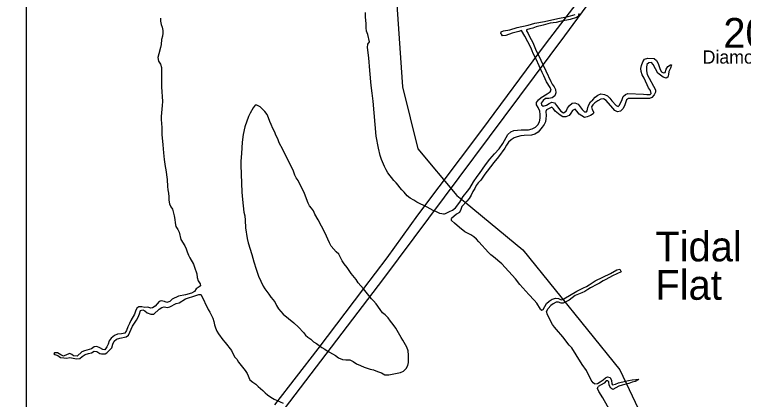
# Model space of a CAD drawing. Extents: x 1945482 to 2853149, y 66427 to 1015778.
# Drawn here: x 2313069 to 2316679, y 201645 to 203552 of the extents above; entities that cross this region are included whole.
import ezdxf

# ---------------------------------------------------------------- set-up
doc = ezdxf.new("R2010")
doc.units = 0
for name, color, linetype in [('Old_Level_11', 7, 'Continuous'), ('Old_Level_21', 7, 'Continuous'), ('Old_Level_27', 7, 'Continuous'), ('Old_Level_50', 7, 'Continuous'), ('Old_Level_60', 7, 'Continuous'), ('Old_Level_61', 7, 'Continuous'), ('Old_Level_63', 7, 'Continuous'), ('Old_Level_8', 7, 'Continuous')]:
    doc.layers.add(name, color=color, linetype=linetype)

msp = doc.modelspace()

# ---------------------------------------------------------------- linework, layer by layer
at = {"layer": 'Old_Level_27'}
for points in [[(2317046.2, 205238.3), (2316800.5, 204841.3), (2316715.3, 204711.5), (2316566.1, 204489.3), (2316483.4, 204369.4), (2316393.2, 204245.9), (2316223.3, 204009.5), (2316195.9, 203975.1), (2316067, 203811.8), (2315922.6, 203622.5), (2315792.5, 203447.7), (2314896.6, 202244.9), (2313605.1, 200548.6), (2313389.1, 200260.2), (2313200.1, 200011), (2312818.5, 199504.7), (2312681.5, 199332.8), (2312497.2, 199086.7), (2312406.4, 198973.1), (2312175.3, 198673.3), (2311738.4, 198083.7), (2311608.6, 197906.3)], [(2316963.2, 205247.5), (2316785.5, 204967.2), (2316736.9, 204886.3), (2316606.4, 204696.6), (2316544.9, 204595.4), (2316348.2, 204295.3), (2316182.8, 204047.4), (2316028.2, 203838.8), (2315697.4, 203405.6), (2315382.1, 202979.7), (2315065.7, 202557.3), (2314912.9, 202346.8), (2314798, 202193.9), (2314571.2, 201895.6), (2314357.6, 201617.1)]]:
    msp.add_lwpolyline(points, dxfattribs=at)
at = {"layer": 'Old_Level_50'}
for points in [[(2316431.4, 207315.2), (2316373.9, 207096.7), (2316104.9, 206712.3), (2315835.9, 206385.5), (2315605.3, 206116.3), (2315374.7, 205578.1), (2315182.6, 205039.8), (2314990.4, 204251.7), (2314952, 203771.1), (2314990.4, 203194.4), (2315067.3, 202886.8), (2315259.4, 202656.1), (2315300.7, 202622.1)], [(2315300.7, 202622.1), (2315586.1, 202387), (2316066.5, 201791.1), (2316450.8, 200983.7), (2316604.5, 200522.3), (2316643, 199926.4), (2316527.7, 199561.1), (2315663, 198811.4), (2314817.5, 198157.8), (2314663.7, 198023.3), (2314452.4, 197619.6), (2314394.7, 197312), (2314529.2, 197177.4), (2314779, 197004.4), (2316258.6, 197004.4), (2316263.5, 196926.1)]]:
    msp.add_lwpolyline(points, dxfattribs=at)
at = {"layer": 'Old_Level_60'}
for points in [[(2315195.5, 202563.2), (2315176.5, 202565.9), (2315159.5, 202574.5), (2315142, 202581.2), (2315112.5, 202597.7), (2315061.5, 202622), (2315046.5, 202633), (2315029.2, 202642.1), (2315013.7, 202653.9), (2314999.2, 202671.6), (2314988, 202683), (2314978, 202694.8), (2314969, 202707), (2314958.7, 202718.8), (2314947.5, 202730.1), (2314918.7, 202768.1), (2314909.7, 202783.6), (2314901.7, 202799.8), (2314887.5, 202834.7), (2314881, 202853.4), (2314871.5, 202890.7), (2314860.5, 202948.9), (2314845.7, 203122.9), (2314840, 203162.8), (2314835.7, 203201.5), (2314828.5, 203274.8), (2314824.2, 203337.7), (2314817.2, 203389.2), (2314819, 203405.7), (2314826.7, 203417.7), (2314819, 203454.3), (2314813, 203469.9), (2314810.7, 203487), (2314810.2, 203507), (2314807.2, 203542), (2314807, 203562.6)], [(2313792.5, 203535.2), (2313792.5, 203519.5), (2313795.2, 203504), (2313800.2, 203489.4), (2313803.2, 203473.4), (2313804.5, 203460.1), (2313802, 203445.2), (2313796.7, 203429.4), (2313796, 203404.6), (2313792.7, 203388.5), (2313784, 203358), (2313779.5, 203339.3), (2313783, 203320.7), (2313792.2, 203305.9), (2313796.5, 203290.1), (2313797.5, 203228.6), (2313797, 203194.5), (2313801.7, 203121.2), (2313801.2, 203101.7), (2313795.2, 203047.3), (2313795, 203032.2), (2313798.5, 202993.2), (2313799, 202958.7), (2313804, 202905.9), (2313806.7, 202866.7), (2313810.2, 202833.4), (2313815.2, 202799.2), (2313818.5, 202783.1), (2313825.2, 202735.6), (2313826.7, 202699.7), (2313828.2, 202684.2), (2313832, 202666.9), (2313834, 202648.5), (2313834, 202633), (2313837.5, 202614.8), (2313842.7, 202599.7), (2313851.7, 202587), (2313860.2, 202554.7), (2313863.7, 202535.9), (2313864.2, 202519.4), (2313868, 202502.5), (2313878, 202487.5), (2313885.2, 202473.6), (2313893, 202438), (2313912, 202405.8), (2313919.7, 202390.9), (2313923.7, 202376.4), (2313930.5, 202359.9), (2313937.7, 202346.2), (2313956, 202315.4), (2313960.2, 202300.7), (2313972, 202266.7)], [(2315480.5, 203454.8), (2315478.5, 203457.9), (2315478.7, 203466.6), (2315490.7, 203471.5), (2315522.2, 203477.3), (2315559, 203488.1), (2315612.5, 203499.4), (2315645.7, 203509.1), (2315693.5, 203517.7), (2315759.5, 203532.6), (2315810.5, 203542.8), (2315845.2, 203552.7)], [(2315864, 203557.1), (2315860.5, 203542.9), (2315852.7, 203538.3), (2315820.7, 203528.1), (2315769.5, 203518.1), (2315752.2, 203513.8), (2315722, 203509.3), (2315688, 203499.9), (2315653.5, 203491.6), (2315636.7, 203485.5), (2315621.7, 203482), (2315605.2, 203476.7), (2315605.2, 203472.2), (2315612.7, 203459.1), (2315620, 203443.2), (2315627.5, 203429.2), (2315637, 203414.7), (2315643.7, 203398.2), (2315649, 203381.4), (2315676.5, 203325.8), (2315724.7, 203220.6), (2315732.5, 203207.3), (2315742, 203194.4), (2315748.2, 203180.5), (2315751, 203165.3), (2315745, 203149.8), (2315731.5, 203140), (2315715.2, 203137.2), (2315699, 203136.1), (2315687.5, 203126.2), (2315677.5, 203113.8), (2315679.2, 203105.7), (2315688, 203097.9), (2315704.2, 203103.2), (2315717.2, 203112), (2315730.5, 203118.8), (2315744.2, 203114.3), (2315753, 203102), (2315775.7, 203074.4), (2315788.5, 203065.9), (2315801.5, 203073.8), (2315807.7, 203087.7), (2315817.5, 203101), (2315830.5, 203113), (2315845, 203115.2), (2315861.2, 203108.3), (2315871, 203095.6), (2315880.2, 203081.8), (2315892, 203069.7), (2315901.7, 203070.4), (2315905.7, 203075.5), (2315909.2, 203091.1), (2315914.2, 203105.6), (2315921.7, 203119.6), (2315933.7, 203130.5), (2315944.5, 203143.2), (2315957.5, 203153.5), (2315973.2, 203159.3), (2315991.7, 203156.8), (2316005.7, 203149.4)], [(2315195.5, 202563.2), (2315207, 202567.4), (2315223, 202576.1), (2315238.5, 202583), (2315253.2, 202594.7), (2315274.2, 202622.1), (2315291, 202650.1), (2315313, 202676.6), (2315324, 202691.4), (2315341.7, 202722.9), (2315361, 202750.2), (2315372.5, 202764.7), (2315402, 202807), (2315423, 202834.9), (2315446.7, 202862.2), (2315469.2, 202886.2), (2315487.5, 202913.6), (2315513.2, 202957.3), (2315527.5, 202971.2), (2315542, 202977.9), (2315578.7, 202980.3), (2315615, 202981.3), (2315632.5, 202986.7), (2315650.2, 202994.1), (2315660.7, 203006.1), (2315668.7, 203021), (2315672.2, 203038.1), (2315672, 203056.6), (2315671, 203074.1), (2315662.7, 203091.3), (2315654.5, 203105.4), (2315654.5, 203116.6), (2315664.2, 203129.7), (2315677, 203141.6), (2315706.7, 203158.9), (2315721.5, 203169.1), (2315726.5, 203177.3), (2315722.2, 203190.5), (2315704.7, 203219.5), (2315698, 203234.1), (2315690.2, 203248.4), (2315683, 203265.7), (2315652.5, 203330.8), (2315637.7, 203358.7), (2315633.2, 203373.2), (2315626.2, 203389.4), (2315597.5, 203445.9), (2315580.5, 203473.6), (2315566.2, 203468.5), (2315534, 203459.9), (2315502.5, 203449.3), (2315485.5, 203447.5), (2315480.5, 203454.8)], [(2316005.7, 203149.4), (2316017.5, 203138), (2316027.7, 203124.1), (2316048.7, 203101.6), (2316058.7, 203096.2), (2316066, 203102.6), (2316078.5, 203131.8), (2316083.7, 203146.4), (2316096, 203156.6), (2316107.2, 203161.2), (2316184, 203157.8), (2316201, 203155.5), (2316217.5, 203155.5), (2316223, 203161.2), (2316219.2, 203176), (2316208.5, 203189.4), (2316187.2, 203236.8), (2316178, 203254), (2316173.5, 203269.8), (2316171.7, 203284.7), (2316175.2, 203300), (2316180.7, 203317.6), (2316189.5, 203331.5), (2316206, 203336.4), (2316238, 203334.9), (2316249.5, 203324.4), (2316257.5, 203310), (2316266.7, 203280.8), (2316273.5, 203268.6), (2316284.2, 203264.1), (2316291.5, 203266), (2316296.7, 203281.6), (2316304.7, 203294.7), (2316317.5, 203304.1), (2316323.7, 203303), (2316318, 203286.7), (2316309.7, 203270.9), (2316309, 203255), (2316305.5, 203241.5), (2316297.2, 203236.9), (2316281.5, 203241.5), (2316256, 203261.6), (2316232.2, 203305.2), (2316223.7, 203314.6), (2316211, 203313.6), (2316201.7, 203305.6), (2316198.5, 203290.5), (2316198.5, 203273.2), (2316202.5, 203255.9), (2316244.5, 203180.1), (2316244.2, 203167.3), (2316237, 203154.1), (2316225.2, 203141.2), (2316214, 203136.6), (2316157.2, 203137), (2316110.5, 203135.8), (2316100.2, 203129.9), (2316090.2, 203099.8), (2316081.7, 203084.6), (2316070.7, 203073.9), (2316055.5, 203070.1), (2316042, 203076.5), (2316032.7, 203088.8), (2316000, 203126.5), (2315986.2, 203134.4), (2315972.5, 203132.6), (2315957.5, 203124.4), (2315944, 203115.6), (2315932.7, 203105.7), (2315927.2, 203095.9), (2315931, 203081.7), (2315937.7, 203067.5), (2315935.5, 203059.6), (2315921.2, 203051.5), (2315905.2, 203045.5), (2315893, 203042.6), (2315878.7, 203049.7), (2315865, 203058.7), (2315855, 203074.2), (2315845.5, 203083.1), (2315832.5, 203077.2), (2315824.5, 203064), (2315815.5, 203051.3), (2315800.5, 203045.7), (2315784.5, 203045.9), (2315771, 203053.8), (2315746.2, 203073), (2315738.5, 203085.8), (2315731.2, 203092.9), (2315717, 203087.4), (2315703.7, 203080.6), (2315701.2, 203071.7), (2315702, 203052.9), (2315701.5, 203036.4), (2315698.7, 203021.2), (2315692.5, 203007.1), (2315683, 202993.7), (2315662, 202968.7), (2315645.7, 202959.2), (2315630, 202955.4)], [(2315630, 202955.4), (2315593.5, 202952.9), (2315576.2, 202950.6), (2315559.5, 202946.9), (2315544.2, 202940.7), (2315528.2, 202932), (2315516.5, 202919.3), (2315506.5, 202905.6), (2315497, 202889.7), (2315466.7, 202846.4), (2315443.7, 202818.8), (2315410, 202776.3), (2315399.2, 202761.4), (2315379, 202730.8), (2315365.7, 202717.7), (2315356, 202704.3), (2315349, 202690.8), (2315339.2, 202674.6), (2315330.2, 202656.7), (2315320.5, 202641.1), (2315309.5, 202627.4), (2315284.7, 202601.1), (2315280, 202586.7), (2315273.5, 202570.8), (2315259, 202562.3), (2315233.5, 202541.5)], [(2315675, 202091.7), (2315655.5, 202121.6), (2315643.5, 202136.2), (2315616.7, 202164.8), (2315572.7, 202213.8), (2315550.5, 202242.3), (2315482.5, 202317.3), (2315441.5, 202352.3), (2315428.5, 202362.2), (2315417.2, 202373), (2315369.5, 202425.8), (2315356.7, 202438.8), (2315343.7, 202450.6), (2315329.2, 202460.1), (2315299, 202475.9), (2315272.5, 202496.2), (2315248, 202519.2), (2315233.7, 202530.9), (2315233.5, 202536.6), (2315233.5, 202541.5)], [(2313972, 202266.7), (2313973.7, 202249.6), (2313979, 202232.1), (2313988.2, 202218.4), (2313990.2, 202207.9), (2313984, 202202.7), (2313969, 202193.2), (2313961.2, 202179.1), (2313945.7, 202172), (2313916, 202163.5), (2313881.5, 202157.1), (2313850.2, 202140.9), (2313838, 202130.8), (2313823, 202124.5), (2313812.7, 202129.3), (2313795.5, 202132.8), (2313785.2, 202130.8), (2313765.7, 202107.6), (2313753, 202098.2), (2313744, 202096.4), (2313729.7, 202102), (2313714, 202100.8), (2313699, 202103.8), (2313685.2, 202104.1), (2313674.2, 202096.3), (2313667.7, 202082.5), (2313663, 202067.2), (2313645.2, 202036.4), (2313638.7, 202021.3), (2313629.7, 202004.1), (2313623.2, 201986.5), (2313615.7, 201973), (2313599, 201969.2), (2313580, 201968.6), (2313564.2, 201960.9), (2313548.7, 201948.4), (2313538.2, 201935.2), (2313533.7, 201919.2), (2313526, 201904.6), (2313515.7, 201890.3), (2313506.5, 201892.3), (2313491.7, 201901), (2313476.5, 201906.6), (2313464.5, 201904.8), (2313450, 201895.8), (2313416.5, 201886.2), (2313403.2, 201879.8), (2313379, 201859.9), (2313361.7, 201860), (2313353.5, 201866.8), (2313343.5, 201872.2), (2313329.2, 201867.6), (2313312.2, 201859.8), (2313298, 201865.9), (2313282.5, 201875.8), (2313266.5, 201875.7), (2313264.5, 201870.4), (2313268.7, 201866.9), (2313283.2, 201862.8), (2313297, 201852.6), (2313312.7, 201850.5), (2313328.5, 201850), (2313343.5, 201852.9), (2313377, 201845.3), (2313392.2, 201847), (2313405, 201858), (2313418.5, 201867.7), (2313435, 201872.2), (2313451, 201875.2), (2313464, 201883.8), (2313477.2, 201882.9), (2313491, 201871.8), (2313500, 201870.2), (2313517.7, 201870.2), (2313526, 201874.9), (2313538.5, 201887.3), (2313550.5, 201901), (2313556, 201918.2), (2313562.5, 201933.3), (2313574.5, 201942.8), (2313590, 201947.7), (2313622, 201955.2), (2313633, 201962.8), (2313653.5, 202007.7), (2313673.5, 202036.9), (2313682, 202053.1), (2313688.5, 202068.9), (2313692.5, 202086), (2313705.2, 202088.4), (2313715, 202084), (2313726.5, 202073.2), (2313744, 202067.9), (2313760, 202068), (2313785, 202092.4), (2313798, 202100.6), (2313810.7, 202104), (2313826.2, 202100.3)], [(2316073.2, 202277.6), (2316030.7, 202257.3), (2315998, 202238.6), (2315984.5, 202231.9), (2315967, 202221.5), (2315952.5, 202214.9), (2315922, 202198.1), (2315909.2, 202190.3), (2315893.7, 202179.5), (2315878.5, 202172.8), (2315861.7, 202167.2), (2315845.5, 202159.3), (2315815.7, 202137.3), (2315802.7, 202129.5), (2315787, 202121.5), (2315776.7, 202121.1), (2315762.7, 202127.1), (2315752.2, 202127.6), (2315737, 202119.1), (2315725, 202109.7), (2315712.7, 202095.2)], [(2315855, 202180.5), (2315887, 202198), (2315901.5, 202204.7), (2315915, 202212.5), (2315944.7, 202231.9), (2316021.7, 202268.8), (2316053, 202287.7), (2316067.7, 202290.7), (2316073.2, 202277.6)], [(2313826.2, 202100.3), (2313839, 202103.3), (2313869.2, 202120.3), (2313884.5, 202123.7), (2313915.5, 202142.5), (2313966.5, 202159.6), (2313982.2, 202164), (2313992.7, 202164.1), (2313994.3, 202162.4)], [(2313994.3, 202162.4), (2314028.5, 202091.1), (2314036.7, 202076.5), (2314050.7, 202046.7), (2314056.2, 202031.6), (2314059.7, 202014.5), (2314064.5, 201999.4), (2314071.2, 201982.6), (2314079.2, 201969.3), (2314100.5, 201940.5), (2314113, 201926.4), (2314143.5, 201886.7), (2314159.2, 201855.7), (2314169.5, 201844.6), (2314179.2, 201829.8), (2314211.2, 201787.7), (2314220.7, 201773), (2314234.5, 201741.1), (2314249, 201730), (2314264.7, 201720.8), (2314275.5, 201709.5), (2314299.2, 201688.8), (2314310.5, 201677.2), (2314322.5, 201667.2), (2314338.7, 201655.2), (2314355, 201645.9), (2314399.5, 201626.9)], [(2315675, 202091.7), (2315681.2, 202087.7), (2315687.2, 202090.3), (2315704.7, 202119.4), (2315717.5, 202131.9), (2315732, 202141.5), (2315750.2, 202146.3), (2315763.5, 202145), (2315776.2, 202137.8), (2315790.2, 202143.1), (2315855, 202180.5)], [(2315942.5, 201721.4), (2315934.5, 201726.2), (2315926, 201740.9), (2315901.5, 201787.7), (2315881, 201817.5), (2315851.5, 201865.9), (2315829, 201899.7), (2315817, 201914), (2315785, 201955.1), (2315774.5, 201966.8), (2315764.2, 201979.9), (2315743, 202002.8), (2315733.7, 202015.9), (2315708.2, 202064.6), (2315704.7, 202080.3), (2315712.7, 202095.2)], [(2315942.5, 201721.4), (2315957, 201723.9), (2315970.5, 201731.5), (2315984.2, 201741.3), (2315996.5, 201752.5), (2316005.5, 201756.7), (2316019, 201753.3), (2316025.2, 201739.1), (2316027.2, 201722.2), (2316031.2, 201716.9), (2316045, 201720.5), (2316061, 201726.9), (2316095.2, 201735.8), (2316110.5, 201738.9), (2316129, 201741), (2316145.7, 201744.2), (2316159, 201744.7), (2316158.2, 201742.4), (2316143.2, 201733.9), (2316128.2, 201729.7), (2316111, 201723.6), (2316078.2, 201715.8), (2316061.7, 201710.3), (2316047, 201702.9), (2316032.5, 201693.7), (2316022, 201700), (2316014.5, 201715), (2316013, 201732.6), (2316007.5, 201737.3), (2315999.5, 201736.6), (2315990.2, 201724.8), (2315960, 201707.9)], [(2316086.5, 201415.8), (2316080.7, 201431.6), (2316061, 201479.4), (2316049.5, 201513.1), (2316043.5, 201528.5), (2316028, 201562.2), (2316021.2, 201580.5), (2316014, 201596.6), (2316006.2, 201611.4), (2315983, 201653.2), (2315963.5, 201684.3), (2315957.2, 201698.8), (2315960, 201707.9)]]:
    msp.add_lwpolyline(points, dxfattribs=at)
at = {"layer": 'Old_Level_61'}
for points in [[(2314348, 202988.4), (2314340.7, 203007.5), (2314333, 203023.2), (2314327.2, 203040.8), (2314320, 203056.9), (2314308.7, 203072.1), (2314285.5, 203095.9), (2314270, 203104), (2314261.5, 203102.7), (2314251, 203090.9), (2314235.7, 203063.1), (2314228.7, 203047.8), (2314209.5, 202995.4), (2314201, 202957.7), (2314197, 202919.2), (2314193.5, 202864.5), (2314189.7, 202826.2), (2314189.5, 202805.2)], [(2314189.5, 202805.2), (2314195, 202671.3), (2314197.7, 202636.3), (2314205.5, 202573.6), (2314209.2, 202554.9), (2314211.5, 202532.5), (2314213.7, 202495.2), (2314221.7, 202441.9), (2314226.5, 202421.5), (2314245, 202363.4), (2314253.7, 202327.1), (2314266.7, 202291.1), (2314278, 202255.5), (2314301, 202206.7), (2314309.5, 202192.6), (2314328.5, 202166), (2314339.5, 202151.8), (2314351, 202139), (2314359.7, 202124.9), (2314367, 202110), (2314376.5, 202094.2), (2314387.5, 202080.6), (2314399.7, 202067.4), (2314452.5, 202025), (2314476.2, 202002.9), (2314501, 201977), (2314511, 201963.6), (2314522.5, 201952.6), (2314536.2, 201943.1), (2314550.7, 201930.8), (2314565, 201921.2), (2314591, 201901.4), (2314605.5, 201894.6), (2314618.5, 201886.1), (2314628.7, 201878.1), (2314658.5, 201861.8), (2314673.2, 201851.3), (2314693, 201842.6), (2314709.7, 201841), (2314729.7, 201840.2), (2314746.7, 201832.1), (2314763.7, 201821.6), (2314782, 201812.5), (2314800.7, 201804.2), (2314831.2, 201794.5), (2314847.2, 201790.7), (2314866.5, 201783.8), (2314887, 201775.7), (2314903.5, 201767.3), (2314923.5, 201765.8), (2314981.5, 201777.7), (2314996, 201785), (2315008.2, 201797.3), (2315016.7, 201812.2), (2315021, 201826.9), (2315021, 201864.7), (2315018.5, 201886), (2315011.5, 201904.4), (2314993, 201939.2), (2314983.7, 201952.3), (2314958, 201997.4), (2314945.2, 202016.7), (2314931.5, 202032.4), (2314919.7, 202049.6), (2314905.7, 202063.4), (2314892.5, 202074.7), (2314880, 202090.2), (2314860, 202119.3), (2314847.5, 202133.7), (2314836.5, 202144), (2314797.5, 202192.8), (2314771, 202223.2), (2314762, 202239.9), (2314737.2, 202269.6), (2314717, 202299.2), (2314701.5, 202316.3), (2314692, 202331.3), (2314684, 202347.7), (2314674.7, 202363.9), (2314662.2, 202376.8), (2314637.7, 202405.1), (2314629, 202421.3), (2314605.7, 202472.5), (2314572.7, 202534.2), (2314556.2, 202562.4), (2314549.5, 202579), (2314540, 202592.3), (2314530, 202604), (2314523.5, 202618.3), (2314505, 202665.5), (2314473.7, 202729.2), (2314464.5, 202742.6), (2314457.7, 202756.7), (2314450.5, 202775.8), (2314398.2, 202882.8), (2314379.5, 202916.1), (2314372.7, 202936.9), (2314365.5, 202952.1), (2314357.2, 202972.6), (2314348, 202988.4)]]:
    msp.add_lwpolyline(points, dxfattribs=at)
at = {"layer": 'Old_Level_63'}
msp.add_lwpolyline([(2321069.7, 211640.5), (2313126.6, 211640.5), (2313126.6, 192135.8)], dxfattribs=at)

# ---------------------------------------------------------------- texts
at = {"layer": 'Old_Level_11'}
msp.add_text('Diamond Dr.', height=65.617, dxfattribs=at).set_placement((2316477.3, 203309.2))
at = {"layer": 'Old_Level_21'}
for s, p in [('Tidal ', (2316243.3, 202329)), ('Flat', (2316243.3, 202138.7))]:
    msp.add_text(s, height=147.64, dxfattribs=at).set_placement(p)
at = {"layer": 'Old_Level_8'}
msp.add_text('2054', height=147.64, dxfattribs=at).set_placement((2316579.8, 203387.9))

doc.saveas('drawing.dxf')
